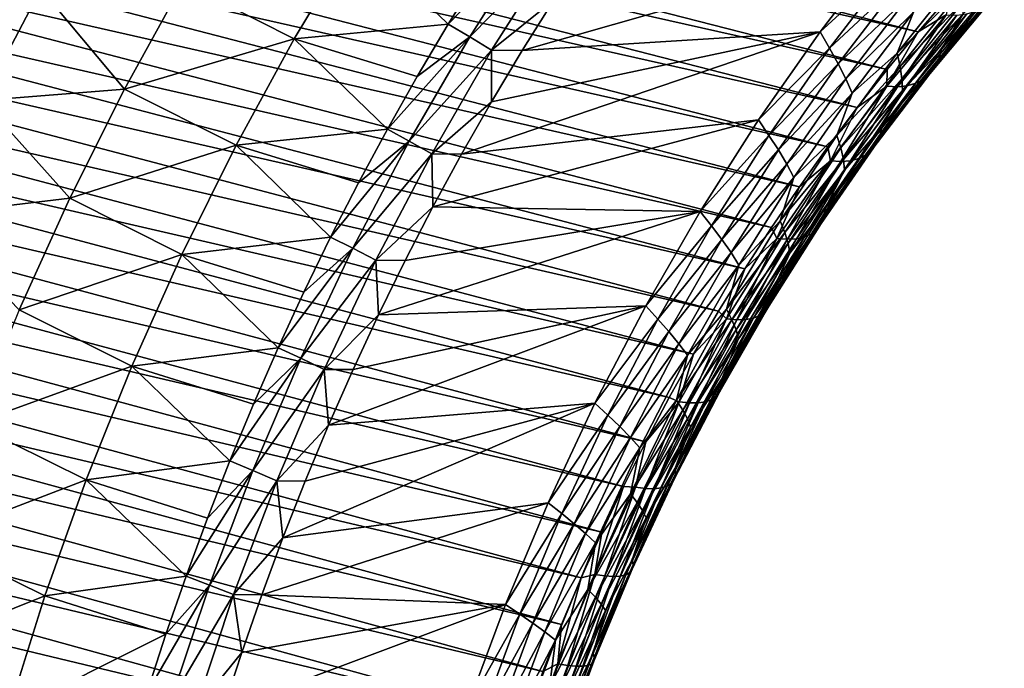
# Model space of a CAD drawing. Header units: metres. Extents: x -46 to 104, y -30 to 30.
# Tile 646 of 656: x 81.93 to 87.8, y 4.42 to 8.29. Entities that reach past the tile are written whole.
import ezdxf

# ---------------------------------------------------------------- set-up
doc = ezdxf.new("R2010")
doc.units = ezdxf.units.M
doc.layers.add('solid_26_000_502_XXX', color=7, linetype='CONTINUOUS')

msp = doc.modelspace()

# ---------------------------------------------------------------- linework, layer by layer
at = {"layer": 'solid_26_000_502_XXX'}
for points in [[(78.864189, 10.096861, 288.207092), (79.043839, 10.310176, 288.120575), (87.286636, 8.213262, 300.487885)], [(79.043839, 10.310176, 288.120575), (87.474876, 8.430816, 300.396057), (87.286636, 8.213262, 300.487885)], [(78.688873, 9.87839, 288.28952), (78.864189, 10.096861, 288.207092), (87.10273, 7.990357, 300.575592)], [(78.864189, 10.096861, 288.207092), (87.286636, 8.213262, 300.487885), (87.10273, 7.990357, 300.575592)], [(78.518005, 9.654922, 288.367798), (78.688873, 9.87839, 288.28952), (86.923286, 7.762259, 300.659058)], [(78.688873, 9.87839, 288.28952), (87.10273, 7.990357, 300.575592), (86.923286, 7.762259, 300.659058)], [(78.351715, 9.42662, 288.441864), (78.518005, 9.654922, 288.367798), (86.748444, 7.529129, 300.738312)], [(78.518005, 9.654922, 288.367798), (86.923286, 7.762259, 300.659058), (86.748444, 7.529129, 300.738312)], [(78.190125, 9.193648, 288.511688), (78.351715, 9.42662, 288.441864), (86.578316, 7.291133, 300.813202)], [(78.351715, 9.42662, 288.441864), (86.748444, 7.529129, 300.738312), (86.578316, 7.291133, 300.813202)], [(78.033348, 8.956178, 288.577179), (78.190125, 9.193648, 288.511688), (86.413025, 7.048439, 300.883759)], [(78.190125, 9.193648, 288.511688), (86.578316, 7.291133, 300.813202), (86.413025, 7.048439, 300.883759)], [(77.8815, 8.714382, 288.638306), (78.033348, 8.956178, 288.577179), (86.252693, 6.801218, 300.94989)], [(78.033348, 8.956178, 288.577179), (86.413025, 7.048439, 300.883759), (86.252693, 6.801218, 300.94989)], [(82.9048, 8.507622, 302.926422), (83.56752, 8.17272, 303.413483), (83.937881, 8.789678, 303.269714)], [(84.485588, 8.259092, 303.762726), (83.937881, 8.789678, 303.269714), (83.56752, 8.17272, 303.413483)], [(84.485588, 8.259092, 303.762726), (84.675888, 8.564844, 303.686646), (83.937881, 8.789678, 303.269714)], [(84.997108, 8.78822, 303.685822), (84.675888, 8.564844, 303.686646), (84.485588, 8.259092, 303.762726)], [(84.61364, 8.185241, 303.841675), (84.997108, 8.78822, 303.685822), (84.485588, 8.259092, 303.762726)], [(85.124382, 8.704706, 303.756836), (84.997108, 8.78822, 303.685822), (84.61364, 8.185241, 303.841675)], [(77.734688, 8.468435, 288.695038), (77.8815, 8.714382, 288.638306), (86.097427, 6.549646, 301.011536)], [(77.8815, 8.714382, 288.638306), (86.252693, 6.801218, 300.94989), (86.097427, 6.549646, 301.011536)], [(84.744164, 8.105731, 303.911163), (85.124382, 8.704706, 303.756836), (84.61364, 8.185241, 303.841675)], [(85.114563, 8.403778, 303.875305), (85.124382, 8.704706, 303.756836), (84.744164, 8.105731, 303.911163)], [(87.089897, 8.71979, 302.52774), (85.114563, 8.403778, 303.875305), (84.925713, 8.102539, 303.951233)], [(86.702095, 8.214568, 302.70578), (87.089897, 8.71979, 302.52774), (84.925713, 8.102539, 303.951233)], [(87.140869, 8.616882, 302.464508), (87.089897, 8.71979, 302.52774), (86.702095, 8.214568, 302.70578)], [(81.373505, 8.674185, 301.951904), (81.706947, 7.804059, 302.601379), (82.057678, 8.471187, 302.481384)], [(86.758774, 8.117161, 302.639557), (87.140869, 8.616882, 302.464508), (86.702095, 8.214568, 302.70578)], [(87.187012, 8.518467, 302.392029), (87.140869, 8.616882, 302.464508), (86.758774, 8.117161, 302.639557)], [(86.810402, 8.024169, 302.564209), (87.187012, 8.518467, 302.392029), (86.758774, 8.117161, 302.639557)], [(87.226219, 8.423215, 302.311707), (87.187012, 8.518467, 302.392029), (86.810402, 8.024169, 302.564209)], [(87.160408, 8.087584, 302.186523), (87.5373, 8.557817, 302.00943), (87.258194, 8.33182, 302.224152)], [(87.550705, 8.472976, 301.911194), (87.5373, 8.557817, 302.00943), (87.160408, 8.087584, 302.186523)], [(87.426483, 8.110593, 301.644165), (87.800003, 8.554596, 301.464386), (87.554642, 8.321555, 301.699677)], [(87.78009, 8.49424, 301.351257), (87.800003, 8.554596, 301.464386), (87.426483, 8.110593, 301.644165)], [(77.593025, 8.218517, 288.747314), (77.734688, 8.468435, 288.695038), (85.947342, 6.293901, 301.068695)], [(77.734688, 8.468435, 288.695038), (86.097427, 6.549646, 301.011536), (85.947342, 6.293901, 301.068695)], [(82.057678, 8.471187, 302.481384), (81.706947, 7.804059, 302.601379), (82.555206, 7.872972, 303.05191)], [(82.057678, 8.471187, 302.481384), (82.555206, 7.872972, 303.05191), (82.9048, 8.507622, 302.926422)], [(82.9048, 8.507622, 302.926422), (82.555206, 7.872972, 303.05191), (83.56752, 8.17272, 303.413483)], [(87.178932, 8.007468, 302.085571), (87.550705, 8.472976, 301.911194), (87.160408, 8.087584, 302.186523)], [(87.556503, 8.394031, 301.807709), (87.550705, 8.472976, 301.911194), (87.178932, 8.007468, 302.085571)], [(87.410667, 8.053758, 301.528839), (87.78009, 8.49424, 301.351257), (87.426483, 8.110593, 301.644165)], [(87.752953, 8.441991, 301.235962), (87.78009, 8.49424, 301.351257), (87.410667, 8.053758, 301.528839)], [(84.925713, 8.102539, 303.951233), (85.114563, 8.403778, 303.875305), (84.744164, 8.105731, 303.911163)], [(86.855011, 7.934266, 302.48111), (87.226219, 8.423215, 302.311707), (86.810402, 8.024169, 302.564209)], [(87.258194, 8.33182, 302.224152), (87.226219, 8.423215, 302.311707), (86.855011, 7.934266, 302.48111)], [(87.189598, 7.933031, 301.979462), (87.556503, 8.394031, 301.807709), (87.178932, 8.007468, 302.085571)], [(87.554642, 8.321555, 301.699677), (87.556503, 8.394031, 301.807709), (87.189598, 7.933031, 301.979462)], [(87.452744, 8.31608, 300.545593), (87.286636, 8.213262, 300.487885), (87.474876, 8.430816, 300.396057)], [(87.356354, 7.963785, 301.29306), (87.718765, 8.398226, 301.119293), (87.387238, 8.004704, 301.411499)], [(87.677765, 8.363251, 301.002167), (87.718765, 8.398226, 301.119293), (87.356354, 7.963785, 301.29306)], [(87.387238, 8.004704, 301.411499), (87.752953, 8.441991, 301.235962), (87.410667, 8.053758, 301.528839)], [(87.718765, 8.398226, 301.119293), (87.752953, 8.441991, 301.235962), (87.387238, 8.004704, 301.411499)], [(87.273186, 7.907534, 301.056244), (87.630325, 8.337417, 300.885376), (87.318222, 7.931284, 301.174347)], [(87.576797, 8.320942, 300.769745), (87.630325, 8.337417, 300.885376), (87.273186, 7.907534, 301.056244)], [(87.318222, 7.931284, 301.174347), (87.677765, 8.363251, 301.002167), (87.356354, 7.963785, 301.29306)], [(87.630325, 8.337417, 300.885376), (87.677765, 8.363251, 301.002167), (87.318222, 7.931284, 301.174347)], [(86.892258, 7.848107, 302.390808), (87.258194, 8.33182, 302.224152), (86.855011, 7.934266, 302.48111)], [(87.160408, 8.087584, 302.186523), (87.258194, 8.33182, 302.224152), (86.892258, 7.848107, 302.390808)], [(87.099945, 7.889956, 300.714111), (87.286636, 8.213262, 300.487885), (87.452744, 8.31608, 300.545593)], [(87.099945, 7.889956, 300.714111), (87.452744, 8.31608, 300.545593), (87.163712, 7.886864, 300.825256)], [(87.452744, 8.31608, 300.545593), (87.517471, 8.313816, 300.656219), (87.163712, 7.886864, 300.825256)], [(87.163712, 7.886864, 300.825256), (87.517471, 8.313816, 300.656219), (87.221596, 7.892734, 300.939575)], [(87.192322, 7.864813, 301.868988), (87.554642, 8.321555, 301.699677), (87.189598, 7.933031, 301.979462)], [(87.426483, 8.110593, 301.644165), (87.554642, 8.321555, 301.699677), (87.192322, 7.864813, 301.868988)], [(87.221596, 7.892734, 300.939575), (87.576797, 8.320942, 300.769745), (87.273186, 7.907534, 301.056244)], [(87.517471, 8.313816, 300.656219), (87.576797, 8.320942, 300.769745), (87.221596, 7.892734, 300.939575)], [(77.456612, 7.96481, 288.795105), (77.593025, 8.218517, 288.747314), (85.802536, 6.034164, 301.121307)], [(77.593025, 8.218517, 288.747314), (85.947342, 6.293901, 301.068695), (85.802536, 6.034164, 301.121307)], [(84.301155, 7.948552, 303.833679), (84.485588, 8.259092, 303.762726), (83.56752, 8.17272, 303.413483)], [(84.61364, 8.185241, 303.841675), (84.485588, 8.259092, 303.762726), (84.301155, 7.948552, 303.833679)], [(82.555206, 7.872972, 303.05191), (83.22049, 7.538104, 303.537201), (83.56752, 8.17272, 303.413483)], [(84.122704, 7.633414, 303.899475), (83.56752, 8.17272, 303.413483), (83.22049, 7.538104, 303.537201)], [(84.122704, 7.633414, 303.899475), (84.301155, 7.948552, 303.833679), (83.56752, 8.17272, 303.413483)], [(84.61364, 8.185241, 303.841675), (84.301155, 7.948552, 303.833679), (84.122704, 7.633414, 303.899475)], [(84.253471, 7.563281, 303.977234), (84.61364, 8.185241, 303.841675), (84.122704, 7.633414, 303.899475)], [(84.744164, 8.105731, 303.911163), (84.61364, 8.185241, 303.841675), (84.253471, 7.563281, 303.977234)], [(86.702095, 8.214568, 302.70578), (84.742622, 7.796443, 304.022095), (84.565453, 7.485737, 304.08783)], [(86.334274, 7.688719, 302.86554), (86.702095, 8.214568, 302.70578), (84.565453, 7.485737, 304.08783)], [(86.702095, 8.214568, 302.70578), (84.925713, 8.102539, 303.951233), (84.742622, 7.796443, 304.022095)], [(86.758774, 8.117161, 302.639557), (86.702095, 8.214568, 302.70578), (86.334274, 7.688719, 302.86554)], [(87.099945, 7.889956, 300.714111), (87.10273, 7.990357, 300.575592), (87.286636, 8.213262, 300.487885)], [(84.387062, 7.487968, 304.045349), (84.744164, 8.105731, 303.911163), (84.253471, 7.563281, 303.977234)], [(84.742622, 7.796443, 304.022095), (84.744164, 8.105731, 303.911163), (84.387062, 7.487968, 304.045349)], [(84.742622, 7.796443, 304.022095), (84.925713, 8.102539, 303.951233), (84.744164, 8.105731, 303.911163)], [(86.396393, 7.597182, 302.79657), (86.758774, 8.117161, 302.639557), (86.334274, 7.688719, 302.86554)], [(86.810402, 8.024169, 302.564209), (86.758774, 8.117161, 302.639557), (86.396393, 7.597182, 302.79657)], [(87.070374, 7.646428, 301.807617), (87.426483, 8.110593, 301.644165), (87.192322, 7.864813, 301.868988)], [(87.410667, 8.053758, 301.528839), (87.426483, 8.110593, 301.644165), (87.070374, 7.646428, 301.807617)], [(86.802002, 7.597197, 302.346497), (87.160408, 8.087584, 302.186523), (86.892258, 7.848107, 302.390808)], [(87.178932, 8.007468, 302.085571), (87.160408, 8.087584, 302.186523), (86.802002, 7.597197, 302.346497)], [(87.058472, 7.593382, 301.690216), (87.410667, 8.053758, 301.528839), (87.070374, 7.646428, 301.807617)], [(87.387238, 8.004704, 301.411499), (87.410667, 8.053758, 301.528839), (87.058472, 7.593382, 301.690216)], [(86.453247, 7.509964, 302.718628), (86.810402, 8.024169, 302.564209), (86.396393, 7.597182, 302.79657)], [(86.855011, 7.934266, 302.48111), (86.810402, 8.024169, 302.564209), (86.453247, 7.509964, 302.718628)], [(86.825417, 7.522137, 302.243042), (87.178932, 8.007468, 302.085571), (86.802002, 7.597197, 302.346497)], [(87.189598, 7.933031, 301.979462), (87.178932, 8.007468, 302.085571), (86.825417, 7.522137, 302.243042)], [(87.099945, 7.889956, 300.714111), (86.923286, 7.762259, 300.659058), (87.10273, 7.990357, 300.575592)], [(87.038597, 7.547768, 301.571014), (87.387238, 8.004704, 301.411499), (87.058472, 7.593382, 301.690216)], [(87.356354, 7.963785, 301.29306), (87.387238, 8.004704, 301.411499), (87.038597, 7.547768, 301.571014)], [(77.325546, 7.707498, 288.838379), (77.456612, 7.96481, 288.795105), (85.663124, 5.770618, 301.169312)], [(77.456612, 7.96481, 288.795105), (85.802536, 6.034164, 301.121307), (85.663124, 5.770618, 301.169312)], [(86.502998, 7.425755, 302.632965), (86.855011, 7.934266, 302.48111), (86.453247, 7.509964, 302.718628)], [(86.892258, 7.848107, 302.390808), (86.855011, 7.934266, 302.48111), (86.502998, 7.425755, 302.632965)], [(86.840736, 7.452523, 302.134552), (87.189598, 7.933031, 301.979462), (86.825417, 7.522137, 302.243042)], [(87.192322, 7.864813, 301.868988), (87.189598, 7.933031, 301.979462), (86.840736, 7.452523, 302.134552)], [(86.975502, 7.480072, 301.33078), (87.318222, 7.931284, 301.174347), (87.01088, 7.509911, 301.450928)], [(87.273186, 7.907534, 301.056244), (87.318222, 7.931284, 301.174347), (86.975502, 7.480072, 301.33078)], [(87.01088, 7.509911, 301.450928), (87.356354, 7.963785, 301.29306), (87.038597, 7.547768, 301.571014)], [(87.318222, 7.931284, 301.174347), (87.356354, 7.963785, 301.29306), (87.01088, 7.509911, 301.450928)], [(81.706947, 7.804059, 302.601379), (82.229271, 7.222293, 303.15744), (82.555206, 7.872972, 303.05191)], [(82.555206, 7.872972, 303.05191), (82.229271, 7.222293, 303.15744), (83.22049, 7.538104, 303.537201)], [(86.763687, 7.445028, 300.867157), (86.923286, 7.762259, 300.659058), (87.099945, 7.889956, 300.714111)], [(86.763687, 7.445028, 300.867157), (87.099945, 7.889956, 300.714111), (86.826538, 7.441045, 300.97876)], [(87.099945, 7.889956, 300.714111), (87.163712, 7.886864, 300.825256), (86.826538, 7.441045, 300.97876)], [(86.826538, 7.441045, 300.97876), (87.163712, 7.886864, 300.825256), (86.883034, 7.445564, 301.093811)], [(86.847855, 7.38886, 302.021851), (87.192322, 7.864813, 301.868988), (86.840736, 7.452523, 302.134552)], [(87.070374, 7.646428, 301.807617), (87.192322, 7.864813, 301.868988), (86.847855, 7.38886, 302.021851)], [(86.883034, 7.445564, 301.093811), (87.221596, 7.892734, 300.939575), (86.932777, 7.458563, 301.211456)], [(87.163712, 7.886864, 300.825256), (87.221596, 7.892734, 300.939575), (86.883034, 7.445564, 301.093811)], [(86.932777, 7.458563, 301.211456), (87.273186, 7.907534, 301.056244), (86.975502, 7.480072, 301.33078)], [(87.221596, 7.892734, 300.939575), (87.273186, 7.907534, 301.056244), (86.932777, 7.458563, 301.211456)], [(86.545273, 7.345169, 302.540161), (86.892258, 7.848107, 302.390808), (86.502998, 7.425755, 302.632965)], [(86.802002, 7.597197, 302.346497), (86.892258, 7.848107, 302.390808), (86.545273, 7.345169, 302.540161)], [(81.706947, 7.804059, 302.601379), (81.38163, 7.120761, 302.700073), (82.229271, 7.222293, 303.15744)], [(84.565453, 7.485737, 304.08783), (84.742622, 7.796443, 304.022095), (84.387062, 7.487968, 304.045349)], [(86.763687, 7.445028, 300.867157), (86.748444, 7.529129, 300.738312), (86.923286, 7.762259, 300.659058)], [(77.199921, 7.446768, 288.877106), (77.325546, 7.707498, 288.838379), (85.529198, 5.503452, 301.212708)], [(77.325546, 7.707498, 288.838379), (85.663124, 5.770618, 301.169312), (85.529198, 5.503452, 301.212708)], [(86.334274, 7.688719, 302.86554), (84.565453, 7.485737, 304.08783), (84.394188, 7.170387, 304.148468)], [(85.987396, 7.143635, 303.006622), (86.334274, 7.688719, 302.86554), (84.394188, 7.170387, 304.148468)], [(86.396393, 7.597182, 302.79657), (86.334274, 7.688719, 302.86554), (85.987396, 7.143635, 303.006622)], [(83.95034, 7.313872, 303.960052), (84.122704, 7.633414, 303.899475), (83.22049, 7.538104, 303.537201)], [(84.253471, 7.563281, 303.977234), (84.122704, 7.633414, 303.899475), (83.95034, 7.313872, 303.960052)], [(86.732605, 7.163328, 301.954285), (87.070374, 7.646428, 301.807617), (86.847855, 7.38886, 302.021851)], [(87.058472, 7.593382, 301.690216), (87.070374, 7.646428, 301.807617), (86.732605, 7.163328, 301.954285)], [(86.054672, 7.058317, 302.935181), (86.396393, 7.597182, 302.79657), (85.987396, 7.143635, 303.006622)], [(86.453247, 7.509964, 302.718628), (86.396393, 7.597182, 302.79657), (86.054672, 7.058317, 302.935181)], [(86.463028, 7.087947, 302.488892), (86.802002, 7.597197, 302.346497), (86.545273, 7.345169, 302.540161)], [(86.825417, 7.522137, 302.243042), (86.802002, 7.597197, 302.346497), (86.463028, 7.087947, 302.488892)], [(86.724449, 7.114327, 301.834991), (87.058472, 7.593382, 301.690216), (86.732605, 7.163328, 301.954285)], [(87.038597, 7.547768, 301.571014), (87.058472, 7.593382, 301.690216), (86.724449, 7.114327, 301.834991)], [(82.229271, 7.222293, 303.15744), (82.897583, 6.887312, 303.640503), (83.22049, 7.538104, 303.537201)], [(83.784172, 6.990125, 304.015411), (83.22049, 7.538104, 303.537201), (82.897583, 6.887312, 303.640503)], [(83.784172, 6.990125, 304.015411), (83.95034, 7.313872, 303.960052), (83.22049, 7.538104, 303.537201)], [(84.253471, 7.563281, 303.977234), (83.95034, 7.313872, 303.960052), (83.784172, 6.990125, 304.015411)], [(83.917488, 6.923871, 304.092102), (84.253471, 7.563281, 303.977234), (83.784172, 6.990125, 304.015411)], [(84.387062, 7.487968, 304.045349), (84.253471, 7.563281, 303.977234), (83.917488, 6.923871, 304.092102)], [(86.491089, 7.018257, 302.383179), (86.825417, 7.522137, 302.243042), (86.463028, 7.087947, 302.488892)], [(86.840736, 7.452523, 302.134552), (86.825417, 7.522137, 302.243042), (86.491089, 7.018257, 302.383179)], [(86.763687, 7.445028, 300.867157), (86.578316, 7.291133, 300.813202), (86.748444, 7.529129, 300.738312)], [(86.707962, 7.072382, 301.714111), (87.038597, 7.547768, 301.571014), (86.724449, 7.114327, 301.834991)], [(87.01088, 7.509911, 301.450928), (87.038597, 7.547768, 301.571014), (86.707962, 7.072382, 301.714111)], [(84.053947, 6.852935, 304.159027), (84.387062, 7.487968, 304.045349), (83.917488, 6.923871, 304.092102)], [(84.394188, 7.170387, 304.148468), (84.387062, 7.487968, 304.045349), (84.053947, 6.852935, 304.159027)], [(84.394188, 7.170387, 304.148468), (84.565453, 7.485737, 304.08783), (84.387062, 7.487968, 304.045349)], [(86.116478, 6.977202, 302.854889), (86.453247, 7.509964, 302.718628), (86.054672, 7.058317, 302.935181)], [(86.502998, 7.425755, 302.632965), (86.453247, 7.509964, 302.718628), (86.116478, 6.977202, 302.854889)], [(86.609985, 6.991676, 301.350586), (86.932777, 7.458563, 301.211456), (86.650505, 7.010794, 301.471039)], [(86.883034, 7.445564, 301.093811), (86.932777, 7.458563, 301.211456), (86.609985, 6.991676, 301.350586)], [(86.650505, 7.010794, 301.471039), (86.975502, 7.480072, 301.33078), (86.683258, 7.037792, 301.592499)], [(86.932777, 7.458563, 301.211456), (86.975502, 7.480072, 301.33078), (86.650505, 7.010794, 301.471039)], [(86.683258, 7.037792, 301.592499), (87.01088, 7.509911, 301.450928), (86.707962, 7.072382, 301.714111)], [(86.975502, 7.480072, 301.33078), (87.01088, 7.509911, 301.450928), (86.683258, 7.037792, 301.592499)], [(77.079834, 7.182809, 288.911255), (77.199921, 7.446768, 288.877106), (85.400848, 5.232853, 301.251434)], [(77.199921, 7.446768, 288.877106), (85.529198, 5.503452, 301.212708), (85.400848, 5.232853, 301.251434)], [(86.171097, 6.89901, 302.766937), (86.502998, 7.425755, 302.632965), (86.116478, 6.977202, 302.854889)], [(86.545273, 7.345169, 302.540161), (86.502998, 7.425755, 302.632965), (86.171097, 6.89901, 302.766937)], [(86.444855, 6.98245, 301.004303), (86.578316, 7.291133, 300.813202), (86.763687, 7.445028, 300.867157)], [(86.444855, 6.98245, 301.004303), (86.763687, 7.445028, 300.867157), (86.506828, 6.977518, 301.116364)], [(86.510834, 6.953763, 302.272552), (86.840736, 7.452523, 302.134552), (86.491089, 7.018257, 302.383179)], [(86.763687, 7.445028, 300.867157), (86.826538, 7.441045, 300.97876), (86.506828, 6.977518, 301.116364)], [(86.506828, 6.977518, 301.116364), (86.826538, 7.441045, 300.97876), (86.562004, 6.980597, 301.232086)], [(86.847855, 7.38886, 302.021851), (86.840736, 7.452523, 302.134552), (86.510834, 6.953763, 302.272552)], [(86.562004, 6.980597, 301.232086), (86.883034, 7.445564, 301.093811), (86.609985, 6.991676, 301.350586)], [(86.826538, 7.441045, 300.97876), (86.883034, 7.445564, 301.093811), (86.562004, 6.980597, 301.232086)], [(86.218132, 6.824311, 302.671875), (86.545273, 7.345169, 302.540161), (86.171097, 6.89901, 302.766937)], [(86.463028, 7.087947, 302.488892), (86.545273, 7.345169, 302.540161), (86.218132, 6.824311, 302.671875)], [(86.522118, 6.894934, 302.157806), (86.847855, 7.38886, 302.021851), (86.510834, 6.953763, 302.272552)], [(86.732605, 7.163328, 301.954285), (86.847855, 7.38886, 302.021851), (86.522118, 6.894934, 302.157806)], [(86.444855, 6.98245, 301.004303), (86.413025, 7.048439, 300.883759), (86.578316, 7.291133, 300.813202)], [(81.38163, 7.120761, 302.700073), (81.927719, 6.55705, 303.242706), (82.229271, 7.222293, 303.15744)], [(82.229271, 7.222293, 303.15744), (81.927719, 6.55705, 303.242706), (82.897583, 6.887312, 303.640503)], [(76.96537, 6.915815, 288.940796), (77.079834, 7.182809, 288.911255), (85.278175, 4.959013, 301.285492)], [(77.079834, 7.182809, 288.911255), (85.400848, 5.232853, 301.251434), (85.278175, 4.959013, 301.285492)], [(84.229149, 6.850976, 304.203857), (84.394188, 7.170387, 304.148468), (84.053947, 6.852935, 304.159027)], [(85.987396, 7.143635, 303.006622), (84.394188, 7.170387, 304.148468), (84.229149, 6.850976, 304.203857)], [(86.414078, 6.662573, 302.083771), (86.732605, 7.163328, 301.954285), (86.522118, 6.894934, 302.157806)], [(86.724449, 7.114327, 301.834991), (86.732605, 7.163328, 301.954285), (86.414078, 6.662573, 302.083771)], [(85.987396, 7.143635, 303.006622), (84.229149, 6.850976, 304.203857), (84.070404, 6.527645, 304.253998)], [(85.662392, 6.580761, 303.128601), (85.987396, 7.143635, 303.006622), (84.070404, 6.527645, 304.253998)], [(86.054672, 7.058317, 302.935181), (85.987396, 7.143635, 303.006622), (85.662392, 6.580761, 303.128601)], [(86.40947, 6.617856, 301.962799), (86.724449, 7.114327, 301.834991), (86.414078, 6.662573, 302.083771)], [(86.707962, 7.072382, 301.714111), (86.724449, 7.114327, 301.834991), (86.40947, 6.617856, 301.962799)], [(85.73452, 6.501985, 303.054962), (86.054672, 7.058317, 302.935181), (85.662392, 6.580761, 303.128601)], [(86.116478, 6.977202, 302.854889), (86.054672, 7.058317, 302.935181), (85.73452, 6.501985, 303.054962)], [(86.144379, 6.56118, 302.613403), (86.463028, 7.087947, 302.488892), (86.218132, 6.824311, 302.671875)], [(86.491089, 7.018257, 302.383179), (86.463028, 7.087947, 302.488892), (86.144379, 6.56118, 302.613403)], [(86.444855, 6.98245, 301.004303), (86.252693, 6.801218, 300.94989), (86.413025, 7.048439, 300.883759)], [(86.396194, 6.579797, 301.840363), (86.707962, 7.072382, 301.714111), (86.40947, 6.617856, 301.962799)], [(86.683258, 7.037792, 301.592499), (86.707962, 7.072382, 301.714111), (86.396194, 6.579797, 301.840363)], [(83.624306, 6.662372, 304.065491), (83.784172, 6.990125, 304.015411), (82.897583, 6.887312, 303.640503)], [(83.917488, 6.923871, 304.092102), (83.784172, 6.990125, 304.015411), (83.624306, 6.662372, 304.065491)], [(86.176826, 6.497149, 302.505646), (86.491089, 7.018257, 302.383179), (86.144379, 6.56118, 302.613403)], [(86.510834, 6.953763, 302.272552), (86.491089, 7.018257, 302.383179), (86.176826, 6.497149, 302.505646)], [(86.305641, 6.508086, 301.473328), (86.609985, 6.991676, 301.350586), (86.344078, 6.524674, 301.594757)], [(86.562004, 6.980597, 301.232086), (86.609985, 6.991676, 301.350586), (86.305641, 6.508086, 301.473328)], [(86.344078, 6.524674, 301.594757), (86.650505, 7.010794, 301.471039), (86.374352, 6.548665, 301.717377)], [(86.609985, 6.991676, 301.350586), (86.650505, 7.010794, 301.471039), (86.344078, 6.524674, 301.594757)], [(86.374352, 6.548665, 301.717377), (86.683258, 7.037792, 301.592499), (86.396194, 6.579797, 301.840363)], [(86.650505, 7.010794, 301.471039), (86.683258, 7.037792, 301.592499), (86.374352, 6.548665, 301.717377)], [(85.80098, 6.427279, 302.972626), (86.116478, 6.977202, 302.854889), (85.73452, 6.501985, 303.054962)], [(86.171097, 6.89901, 302.766937), (86.116478, 6.977202, 302.854889), (85.80098, 6.427279, 302.972626)], [(86.144272, 6.503422, 301.125244), (86.252693, 6.801218, 300.94989), (86.444855, 6.98245, 301.004303)], [(86.144272, 6.503422, 301.125244), (86.444855, 6.98245, 301.004303), (86.205414, 6.497484, 301.237701)], [(86.200745, 6.438053, 302.393097), (86.510834, 6.953763, 302.272552), (86.176826, 6.497149, 302.505646)], [(86.522118, 6.894934, 302.157806), (86.510834, 6.953763, 302.272552), (86.200745, 6.438053, 302.393097)], [(86.444855, 6.98245, 301.004303), (86.506828, 6.977518, 301.116364), (86.205414, 6.497484, 301.237701)], [(86.205414, 6.497484, 301.237701), (86.506828, 6.977518, 301.116364), (86.259331, 6.499039, 301.354004)], [(86.259331, 6.499039, 301.354004), (86.562004, 6.980597, 301.232086), (86.305641, 6.508086, 301.473328)], [(86.506828, 6.977518, 301.116364), (86.562004, 6.980597, 301.232086), (86.259331, 6.499039, 301.354004)], [(76.856613, 6.645979, 288.965698), (76.96537, 6.915815, 288.940796), (85.161263, 4.682126, 301.31485)], [(76.96537, 6.915815, 288.940796), (85.278175, 4.959013, 301.285492), (85.161263, 4.682126, 301.31485)], [(81.927719, 6.55705, 303.242706), (82.599564, 6.221868, 303.723236), (82.897583, 6.887312, 303.640503)], [(83.47084, 6.330814, 304.11026), (82.897583, 6.887312, 303.640503), (82.599564, 6.221868, 303.723236)], [(83.47084, 6.330814, 304.11026), (83.624306, 6.662372, 304.065491), (82.897583, 6.887312, 303.640503)], [(83.917488, 6.923871, 304.092102), (83.624306, 6.662372, 304.065491), (83.47084, 6.330814, 304.11026)], [(83.606514, 6.268583, 304.186035), (83.917488, 6.923871, 304.092102), (83.47084, 6.330814, 304.11026)], [(84.053947, 6.852935, 304.159027), (83.917488, 6.923871, 304.092102), (83.606514, 6.268583, 304.186035)], [(85.860184, 6.355404, 302.882629), (86.171097, 6.89901, 302.766937), (85.80098, 6.427279, 302.972626)], [(86.218132, 6.824311, 302.671875), (86.171097, 6.89901, 302.766937), (85.860184, 6.355404, 302.882629)], [(86.215965, 6.384319, 302.27655), (86.522118, 6.894934, 302.157806), (86.200745, 6.438053, 302.393097)], [(86.414078, 6.662573, 302.083771), (86.522118, 6.894934, 302.157806), (86.215965, 6.384319, 302.27655)], [(83.745636, 6.202189, 304.251953), (84.053947, 6.852935, 304.159027), (83.606514, 6.268583, 304.186035)], [(84.070404, 6.527645, 304.253998), (84.053947, 6.852935, 304.159027), (83.745636, 6.202189, 304.251953)], [(84.070404, 6.527645, 304.253998), (84.229149, 6.850976, 304.203857), (84.053947, 6.852935, 304.159027)], [(85.911697, 6.286885, 302.785583), (86.218132, 6.824311, 302.671875), (85.860184, 6.355404, 302.882629)], [(86.144379, 6.56118, 302.613403), (86.218132, 6.824311, 302.671875), (85.911697, 6.286885, 302.785583)], [(86.144272, 6.503422, 301.125244), (86.097427, 6.549646, 301.011536), (86.252693, 6.801218, 300.94989)], [(76.753639, 6.373497, 288.985962), (76.856613, 6.645979, 288.965698), (85.050186, 4.402388, 301.339508)], [(76.856613, 6.645979, 288.965698), (85.161263, 4.682126, 301.31485), (85.050186, 4.402388, 301.339508)], [(86.115639, 6.145489, 302.19574), (86.414078, 6.662573, 302.083771), (86.215965, 6.384319, 302.27655)], [(86.40947, 6.617856, 301.962799), (86.414078, 6.662573, 302.083771), (86.115639, 6.145489, 302.19574)], [(85.662392, 6.580761, 303.128601), (83.918045, 6.200603, 304.298828), (83.772095, 5.869899, 304.338409)], [(85.360115, 6.001589, 303.231201), (85.662392, 6.580761, 303.128601), (83.772095, 5.869899, 304.338409)], [(85.662392, 6.580761, 303.128601), (84.070404, 6.527645, 304.253998), (83.918045, 6.200603, 304.298828)], [(85.73452, 6.501985, 303.054962), (85.662392, 6.580761, 303.128601), (85.360115, 6.001589, 303.231201)], [(86.104111, 6.071304, 301.949493), (86.396194, 6.579797, 301.840363), (86.114365, 6.105277, 302.073273)], [(86.374352, 6.548665, 301.717377), (86.396194, 6.579797, 301.840363), (86.104111, 6.071304, 301.949493)], [(86.114365, 6.105277, 302.073273), (86.40947, 6.617856, 301.962799), (86.115639, 6.145489, 302.19574)], [(86.396194, 6.579797, 301.840363), (86.40947, 6.617856, 301.962799), (86.114365, 6.105277, 302.073273)], [(81.927719, 6.55705, 303.242706), (81.651237, 5.878739, 303.307526), (82.599564, 6.221868, 303.723236)], [(83.918045, 6.200603, 304.298828), (84.070404, 6.527645, 304.253998), (83.745636, 6.202189, 304.251953)], [(85.846901, 6.018285, 302.719666), (86.144379, 6.56118, 302.613403), (85.911697, 6.286885, 302.785583)], [(86.176826, 6.497149, 302.505646), (86.144379, 6.56118, 302.613403), (85.846901, 6.018285, 302.719666)], [(86.144272, 6.503422, 301.125244), (85.947342, 6.293901, 301.068695), (86.097427, 6.549646, 301.011536)], [(86.057022, 6.022982, 301.701599), (86.344078, 6.524674, 301.594757), (86.084953, 6.04381, 301.825287)], [(86.305641, 6.508086, 301.473328), (86.344078, 6.524674, 301.594757), (86.057022, 6.022982, 301.701599)], [(86.084953, 6.04381, 301.825287), (86.374352, 6.548665, 301.717377), (86.104111, 6.071304, 301.949493)], [(86.344078, 6.524674, 301.594757), (86.374352, 6.548665, 301.717377), (86.084953, 6.04381, 301.825287)], [(85.436775, 5.929652, 303.15567), (85.73452, 6.501985, 303.054962), (85.360115, 6.001589, 303.231201)], [(85.80098, 6.427279, 302.972626), (85.73452, 6.501985, 303.054962), (85.436775, 5.929652, 303.15567)], [(85.883453, 5.960185, 302.610138), (86.176826, 6.497149, 302.505646), (85.846901, 6.018285, 302.719666)], [(85.862709, 6.009184, 301.229645), (85.947342, 6.293901, 301.068695), (86.144272, 6.503422, 301.125244)], [(85.862709, 6.009184, 301.229645), (86.144272, 6.503422, 301.125244), (85.923073, 6.00219, 301.342438)], [(86.200745, 6.438053, 302.393097), (86.176826, 6.497149, 302.505646), (85.883453, 5.960185, 302.610138)], [(86.144272, 6.503422, 301.125244), (86.205414, 6.497484, 301.237701), (85.923073, 6.00219, 301.342438)], [(85.923073, 6.00219, 301.342438), (86.205414, 6.497484, 301.237701), (85.975807, 6.002142, 301.45929)], [(85.975807, 6.002142, 301.45929), (86.259331, 6.499039, 301.354004), (86.020546, 6.009053, 301.579285)], [(86.205414, 6.497484, 301.237701), (86.259331, 6.499039, 301.354004), (85.975807, 6.002142, 301.45929)], [(86.020546, 6.009053, 301.579285), (86.305641, 6.508086, 301.473328), (86.057022, 6.022982, 301.701599)], [(86.259331, 6.499039, 301.354004), (86.305641, 6.508086, 301.473328), (86.020546, 6.009053, 301.579285)], [(85.507584, 5.861636, 303.071533), (85.80098, 6.427279, 302.972626), (85.436775, 5.929652, 303.15567)], [(85.860184, 6.355404, 302.882629), (85.80098, 6.427279, 302.972626), (85.507584, 5.861636, 303.071533)], [(85.911285, 5.906742, 302.49588), (86.200745, 6.438053, 302.393097), (85.883453, 5.960185, 302.610138)], [(86.215965, 6.384319, 302.27655), (86.200745, 6.438053, 302.393097), (85.911285, 5.906742, 302.49588)], [(76.656532, 6.098569, 289.001587), (76.753639, 6.373497, 288.985962), (84.94503, 4.119998, 301.359375)], [(76.753639, 6.373497, 288.985962), (85.050186, 4.402388, 301.339508), (84.94503, 4.119998, 301.359375)], [(85.57106, 5.796356, 302.979736), (85.860184, 6.355404, 302.882629), (85.507584, 5.861636, 303.071533)], [(85.911697, 6.286885, 302.785583), (85.860184, 6.355404, 302.882629), (85.57106, 5.796356, 302.979736)], [(85.930191, 5.858344, 302.377747), (86.215965, 6.384319, 302.27655), (85.911285, 5.906742, 302.49588)], [(86.115639, 6.145489, 302.19574), (86.215965, 6.384319, 302.27655), (85.930191, 5.858344, 302.377747)], [(83.32386, 5.995656, 304.149689), (83.47084, 6.330814, 304.11026), (82.599564, 6.221868, 303.723236)], [(83.606514, 6.268583, 304.186035), (83.47084, 6.330814, 304.11026), (83.32386, 5.995656, 304.149689)], [(85.626755, 5.734288, 302.881012), (85.911697, 6.286885, 302.785583), (85.57106, 5.796356, 302.979736)], [(85.846901, 6.018285, 302.719666), (85.911697, 6.286885, 302.785583), (85.626755, 5.734288, 302.881012)], [(85.862709, 6.009184, 301.229645), (85.802536, 6.034164, 301.121307), (85.947342, 6.293901, 301.068695)], [(81.651237, 5.878739, 303.307526), (82.327126, 5.543325, 303.785126), (82.599564, 6.221868, 303.723236)], [(83.183472, 5.657106, 304.183746), (82.599564, 6.221868, 303.723236), (82.327126, 5.543325, 303.785126)], [(83.183472, 5.657106, 304.183746), (83.32386, 5.995656, 304.149689), (82.599564, 6.221868, 303.723236)], [(83.606514, 6.268583, 304.186035), (83.32386, 5.995656, 304.149689), (83.183472, 5.657106, 304.183746)], [(83.32132, 5.599031, 304.258789), (83.606514, 6.268583, 304.186035), (83.183472, 5.657106, 304.183746)], [(83.745636, 6.202189, 304.251953), (83.606514, 6.268583, 304.186035), (83.32132, 5.599031, 304.258789)], [(83.462898, 5.537327, 304.323883), (83.745636, 6.202189, 304.251953), (83.32132, 5.599031, 304.258789)], [(83.772095, 5.869899, 304.338409), (83.745636, 6.202189, 304.251953), (83.462898, 5.537327, 304.323883)], [(83.772095, 5.869899, 304.338409), (83.918045, 6.200603, 304.298828), (83.745636, 6.202189, 304.251953)], [(85.838074, 5.613445, 302.289917), (86.115639, 6.145489, 302.19574), (85.930191, 5.858344, 302.377747)], [(86.114365, 6.105277, 302.073273), (86.115639, 6.145489, 302.19574), (85.838074, 5.613445, 302.289917)], [(85.839912, 5.577942, 302.166138), (86.114365, 6.105277, 302.073273), (85.838074, 5.613445, 302.289917)], [(86.104111, 6.071304, 301.949493), (86.114365, 6.105277, 302.073273), (85.839912, 5.577942, 302.166138)], [(76.565346, 5.821393, 289.012543), (76.656532, 6.098569, 289.001587), (84.845871, 3.835154, 301.374512)], [(76.656532, 6.098569, 289.001587), (84.94503, 4.119998, 301.359375), (84.845871, 3.835154, 301.374512)], [(85.832481, 5.548241, 302.041168), (86.104111, 6.071304, 301.949493), (85.839912, 5.577942, 302.166138)], [(86.084953, 6.04381, 301.825287), (86.104111, 6.071304, 301.949493), (85.832481, 5.548241, 302.041168)], [(85.360115, 6.001589, 303.231201), (83.632675, 5.535783, 304.37265), (83.499771, 5.19823, 304.401581)], [(85.081367, 5.407651, 303.314117), (85.360115, 6.001589, 303.231201), (83.499771, 5.19823, 304.401581)], [(85.360115, 6.001589, 303.231201), (83.772095, 5.869899, 304.338409), (83.632675, 5.535783, 304.37265)], [(85.436775, 5.929652, 303.15567), (85.360115, 6.001589, 303.231201), (85.081367, 5.407651, 303.314117)], [(85.571365, 5.460694, 302.807373), (85.846901, 6.018285, 302.719666), (85.626755, 5.734288, 302.881012)], [(85.883453, 5.960185, 302.610138), (85.846901, 6.018285, 302.719666), (85.571365, 5.460694, 302.807373)], [(85.600899, 5.501019, 301.3172), (85.663124, 5.770618, 301.169312), (85.862709, 6.009184, 301.229645)], [(85.600899, 5.501019, 301.3172), (85.862709, 6.009184, 301.229645), (85.660538, 5.49292, 301.430328)], [(85.862709, 6.009184, 301.229645), (85.923073, 6.00219, 301.342438), (85.660538, 5.49292, 301.430328)], [(85.660538, 5.49292, 301.430328), (85.923073, 6.00219, 301.342438), (85.712173, 5.491198, 301.547607)], [(85.862709, 6.009184, 301.229645), (85.663124, 5.770618, 301.169312), (85.802536, 6.034164, 301.121307)], [(85.923073, 6.00219, 301.342438), (85.975807, 6.002142, 301.45929), (85.712173, 5.491198, 301.547607)], [(85.712173, 5.491198, 301.547607), (85.975807, 6.002142, 301.45929), (85.75544, 5.495877, 301.668243)], [(85.75544, 5.495877, 301.668243), (86.020546, 6.009053, 301.579285), (85.790077, 5.507026, 301.791321)], [(85.975807, 6.002142, 301.45929), (86.020546, 6.009053, 301.579285), (85.75544, 5.495877, 301.668243)], [(85.790077, 5.507026, 301.791321), (86.057022, 6.022982, 301.701599), (85.815834, 5.524549, 301.915924)], [(86.020546, 6.009053, 301.579285), (86.057022, 6.022982, 301.701599), (85.790077, 5.507026, 301.791321)], [(85.815834, 5.524549, 301.915924), (86.084953, 6.04381, 301.825287), (85.832481, 5.548241, 302.041168)], [(86.057022, 6.022982, 301.701599), (86.084953, 6.04381, 301.825287), (85.815834, 5.524549, 301.915924)], [(85.162224, 5.342826, 303.236969), (85.436775, 5.929652, 303.15567), (85.081367, 5.407651, 303.314117)], [(85.507584, 5.861636, 303.071533), (85.436775, 5.929652, 303.15567), (85.162224, 5.342826, 303.236969)], [(85.61174, 5.408772, 302.69635), (85.883453, 5.960185, 302.610138), (85.571365, 5.460694, 302.807373)], [(85.911285, 5.906742, 302.49588), (85.883453, 5.960185, 302.610138), (85.61174, 5.408772, 302.69635)], [(81.651237, 5.878739, 303.307526), (81.400452, 5.188887, 303.351776), (82.327126, 5.543325, 303.785126)], [(83.632675, 5.535783, 304.37265), (83.772095, 5.869899, 304.338409), (83.462898, 5.537327, 304.323883)], [(85.643211, 5.361218, 302.580658), (85.911285, 5.906742, 302.49588), (85.61174, 5.408772, 302.69635)], [(85.930191, 5.858344, 302.377747), (85.911285, 5.906742, 302.49588), (85.643211, 5.361218, 302.580658)], [(76.480164, 5.542171, 289.018799), (76.565346, 5.821393, 289.012543), (84.752777, 3.548059, 301.384888)], [(76.565346, 5.821393, 289.012543), (84.845871, 3.835154, 301.374512), (84.752777, 3.548059, 301.384888)], [(85.237053, 5.281757, 303.151337), (85.507584, 5.861636, 303.071533), (85.162224, 5.342826, 303.236969)], [(85.57106, 5.796356, 302.979736), (85.507584, 5.861636, 303.071533), (85.237053, 5.281757, 303.151337)], [(85.66555, 5.318378, 302.461151), (85.930191, 5.858344, 302.377747), (85.643211, 5.361218, 302.580658)], [(85.838074, 5.613445, 302.289917), (85.930191, 5.858344, 302.377747), (85.66555, 5.318378, 302.461151)], [(85.304489, 5.223325, 303.058075), (85.57106, 5.796356, 302.979736), (85.237053, 5.281757, 303.151337)], [(85.626755, 5.734288, 302.881012), (85.57106, 5.796356, 302.979736), (85.304489, 5.223325, 303.058075)], [(85.600899, 5.501019, 301.3172), (85.529198, 5.503452, 301.212708), (85.663124, 5.770618, 301.169312)], [(85.364044, 5.167953, 302.957855), (85.626755, 5.734288, 302.881012), (85.304489, 5.223325, 303.058075)], [(85.571365, 5.460694, 302.807373), (85.626755, 5.734288, 302.881012), (85.364044, 5.167953, 302.957855)], [(83.049751, 5.315372, 304.212433), (83.183472, 5.657106, 304.183746), (82.327126, 5.543325, 303.785126)], [(83.32132, 5.599031, 304.258789), (83.183472, 5.657106, 304.183746), (83.049751, 5.315372, 304.212433)], [(83.32132, 5.599031, 304.258789), (83.049751, 5.315372, 304.212433), (82.922783, 4.970664, 304.235718)], [(83.062607, 4.916863, 304.310211), (83.32132, 5.599031, 304.258789), (82.922783, 4.970664, 304.235718)], [(83.462898, 5.537327, 304.323883), (83.32132, 5.599031, 304.258789), (83.062607, 4.916863, 304.310211)], [(85.582115, 5.067849, 302.365997), (85.838074, 5.613445, 302.289917), (85.66555, 5.318378, 302.461151)], [(85.839912, 5.577942, 302.166138), (85.838074, 5.613445, 302.289917), (85.582115, 5.067849, 302.365997)], [(85.58683, 5.037242, 302.241119), (85.839912, 5.577942, 302.166138), (85.582115, 5.067849, 302.365997)], [(85.832481, 5.548241, 302.041168), (85.839912, 5.577942, 302.166138), (85.58683, 5.037242, 302.241119)], [(76.401031, 5.261107, 289.020386), (76.480164, 5.542171, 289.018799), (84.665817, 3.258916, 301.390503)], [(76.480164, 5.542171, 289.018799), (84.752777, 3.548059, 301.384888), (84.665817, 3.258916, 301.390503)], [(81.400452, 5.188887, 303.351776), (82.08091, 4.853272, 303.82608), (82.327126, 5.543325, 303.785126)], [(82.922783, 4.970664, 304.235718), (82.327126, 5.543325, 303.785126), (82.08091, 4.853272, 303.82608)], [(82.922783, 4.970664, 304.235718), (83.049751, 5.315372, 304.212433), (82.327126, 5.543325, 303.785126)], [(83.206413, 4.859982, 304.374634), (83.462898, 5.537327, 304.323883), (83.062607, 4.916863, 304.310211)], [(83.499771, 5.19823, 304.401581), (83.462898, 5.537327, 304.323883), (83.206413, 4.859982, 304.374634)], [(83.499771, 5.19823, 304.401581), (83.632675, 5.535783, 304.37265), (83.462898, 5.537327, 304.323883)], [(85.567696, 4.992241, 301.989044), (85.815834, 5.524549, 301.915924), (85.582016, 5.011981, 302.115173)], [(85.790077, 5.507026, 301.791321), (85.815834, 5.524549, 301.915924), (85.567696, 4.992241, 301.989044)], [(85.582016, 5.011981, 302.115173), (85.832481, 5.548241, 302.041168), (85.58683, 5.037242, 302.241119)], [(85.815834, 5.524549, 301.915924), (85.832481, 5.548241, 302.041168), (85.582016, 5.011981, 302.115173)], [(85.318504, 4.88988, 302.876343), (85.571365, 5.460694, 302.807373), (85.364044, 5.167953, 302.957855)], [(85.61174, 5.408772, 302.69635), (85.571365, 5.460694, 302.807373), (85.318504, 4.88988, 302.876343)], [(85.359528, 4.980242, 301.387756), (85.400848, 5.232853, 301.251434), (85.529198, 5.503452, 301.212708)], [(85.359528, 4.980242, 301.387756), (85.529198, 5.503452, 301.212708), (85.600899, 5.501019, 301.3172)], [(85.359528, 4.980242, 301.387756), (85.600899, 5.501019, 301.3172), (85.418488, 4.970995, 301.501129)], [(85.600899, 5.501019, 301.3172), (85.660538, 5.49292, 301.430328), (85.418488, 4.970995, 301.501129)], [(85.418488, 4.970995, 301.501129), (85.660538, 5.49292, 301.430328), (85.469101, 4.967534, 301.618805)], [(85.660538, 5.49292, 301.430328), (85.712173, 5.491198, 301.547607), (85.469101, 4.967534, 301.618805)], [(85.469101, 4.967534, 301.618805), (85.712173, 5.491198, 301.547607), (85.511017, 4.969894, 301.73996)], [(85.511017, 4.969894, 301.73996), (85.75544, 5.495877, 301.668243), (85.543961, 4.978154, 301.863678)], [(85.712173, 5.491198, 301.547607), (85.75544, 5.495877, 301.668243), (85.511017, 4.969894, 301.73996)], [(85.543961, 4.978154, 301.863678), (85.790077, 5.507026, 301.791321), (85.567696, 4.992241, 301.989044)], [(85.75544, 5.495877, 301.668243), (85.790077, 5.507026, 301.791321), (85.543961, 4.978154, 301.863678)], [(85.081367, 5.407651, 303.314117), (83.499771, 5.19823, 304.401581), (83.373611, 4.857824, 304.42511)], [(84.826889, 4.800522, 303.377136), (85.081367, 5.407651, 303.314117), (83.373611, 4.857824, 304.42511)], [(85.162224, 5.342826, 303.236969), (85.081367, 5.407651, 303.314117), (84.826889, 4.800522, 303.377136)], [(85.362396, 4.844359, 302.764038), (85.61174, 5.408772, 302.69635), (85.318504, 4.88988, 302.876343)], [(85.643211, 5.361218, 302.580658), (85.61174, 5.408772, 302.69635), (85.362396, 4.844359, 302.764038)], [(84.911591, 4.743053, 303.298706), (85.162224, 5.342826, 303.236969), (84.826889, 4.800522, 303.377136)], [(85.237053, 5.281757, 303.151337), (85.162224, 5.342826, 303.236969), (84.911591, 4.743053, 303.298706)], [(85.397224, 4.802908, 302.647156), (85.643211, 5.361218, 302.580658), (85.362396, 4.844359, 302.764038)], [(85.66555, 5.318378, 302.461151), (85.643211, 5.361218, 302.580658), (85.397224, 4.802908, 302.647156)], [(85.422714, 4.765827, 302.52652), (85.66555, 5.318378, 302.461151), (85.397224, 4.802908, 302.647156)], [(85.582115, 5.067849, 302.365997), (85.66555, 5.318378, 302.461151), (85.422714, 4.765827, 302.52652)], [(76.328026, 4.978405, 289.017273), (76.401031, 5.261107, 289.020386), (84.585045, 2.96793, 301.391327)], [(76.401031, 5.261107, 289.020386), (84.665817, 3.258916, 301.390503), (84.585045, 2.96793, 301.391327)], [(84.990097, 4.689163, 303.211823), (85.237053, 5.281757, 303.151337), (84.911591, 4.743053, 303.298706)], [(85.304489, 5.223325, 303.058075), (85.237053, 5.281757, 303.151337), (84.990097, 4.689163, 303.211823)], [(85.061157, 4.637804, 303.117371), (85.304489, 5.223325, 303.058075), (84.990097, 4.689163, 303.211823)], [(85.364044, 5.167953, 302.957855), (85.304489, 5.223325, 303.058075), (85.061157, 4.637804, 303.117371)], [(85.359528, 4.980242, 301.387756), (85.278175, 4.959013, 301.285492), (85.400848, 5.232853, 301.251434)], [(81.400452, 5.188887, 303.351776), (81.175911, 4.489046, 303.375366), (82.08091, 4.853272, 303.82608)], [(83.373611, 4.857824, 304.42511), (83.499771, 5.19823, 304.401581), (83.206413, 4.859982, 304.374634)], [(85.124252, 4.589349, 303.015991), (85.364044, 5.167953, 302.957855), (85.061157, 4.637804, 303.117371)], [(85.318504, 4.88988, 302.876343), (85.364044, 5.167953, 302.957855), (85.124252, 4.589349, 303.015991)], [(85.348442, 4.510145, 302.423859), (85.582115, 5.067849, 302.365997), (85.422714, 4.765827, 302.52652)], [(85.58683, 5.037242, 302.241119), (85.582115, 5.067849, 302.365997), (85.348442, 4.510145, 302.423859)], [(85.341179, 4.44828, 302.044464), (85.567696, 4.992241, 301.989044), (85.353378, 4.463933, 302.171295)], [(85.543961, 4.978154, 301.863678), (85.567696, 4.992241, 301.989044), (85.341179, 4.44828, 302.044464)], [(85.355804, 4.484603, 302.298065), (85.58683, 5.037242, 302.241119), (85.348442, 4.510145, 302.423859)], [(85.353378, 4.463933, 302.171295), (85.582016, 5.011981, 302.115173), (85.355804, 4.484603, 302.298065)], [(85.567696, 4.992241, 301.989044), (85.582016, 5.011981, 302.115173), (85.353378, 4.463933, 302.171295)], [(85.582016, 5.011981, 302.115173), (85.58683, 5.037242, 302.241119), (85.355804, 4.484603, 302.298065)], [(76.261185, 4.694271, 289.009491), (76.328026, 4.978405, 289.017273), (84.510521, 2.675307, 301.38736)], [(76.328026, 4.978405, 289.017273), (84.585045, 2.96793, 301.391327), (84.510521, 2.675307, 301.38736)], [(82.802643, 4.623196, 304.253601), (82.922783, 4.970664, 304.235718), (82.08091, 4.853272, 303.82608)], [(83.062607, 4.916863, 304.310211), (82.922783, 4.970664, 304.235718), (82.802643, 4.623196, 304.253601)], [(85.139206, 4.448205, 301.441071), (85.278175, 4.959013, 301.285492), (85.359528, 4.980242, 301.387756)], [(85.139206, 4.448205, 301.441071), (85.359528, 4.980242, 301.387756), (85.197548, 4.43777, 301.554657)], [(85.139206, 4.448205, 301.441071), (85.161263, 4.682126, 301.31485), (85.278175, 4.959013, 301.285492)], [(85.359528, 4.980242, 301.387756), (85.418488, 4.970995, 301.501129), (85.197548, 4.43777, 301.554657)], [(85.197548, 4.43777, 301.554657), (85.418488, 4.970995, 301.501129), (85.247238, 4.432511, 301.672638)], [(85.418488, 4.970995, 301.501129), (85.469101, 4.967534, 301.618805), (85.247238, 4.432511, 301.672638)], [(85.247238, 4.432511, 301.672638), (85.469101, 4.967534, 301.618805), (85.287903, 4.432474, 301.79422)], [(85.287903, 4.432474, 301.79422), (85.511017, 4.969894, 301.73996), (85.319298, 4.437746, 301.918457)], [(85.469101, 4.967534, 301.618805), (85.511017, 4.969894, 301.73996), (85.287903, 4.432474, 301.79422)], [(85.319298, 4.437746, 301.918457), (85.543961, 4.978154, 301.863678), (85.341179, 4.44828, 302.044464)], [(85.511017, 4.969894, 301.73996), (85.543961, 4.978154, 301.863678), (85.319298, 4.437746, 301.918457)], [(83.062607, 4.916863, 304.310211), (82.802643, 4.623196, 304.253601), (82.689415, 4.273181, 304.266052)], [(82.831017, 4.223757, 304.340118), (83.062607, 4.916863, 304.310211), (82.689415, 4.273181, 304.266052)], [(83.206413, 4.859982, 304.374634), (83.062607, 4.916863, 304.310211), (82.831017, 4.223757, 304.340118)], [(85.088989, 4.307348, 302.926361), (85.318504, 4.88988, 302.876343), (85.124252, 4.589349, 303.015991)], [(85.362396, 4.844359, 302.764038), (85.318504, 4.88988, 302.876343), (85.088989, 4.307348, 302.926361)], [(81.175911, 4.489046, 303.375366), (81.861488, 4.153321, 303.845978), (82.08091, 4.853272, 303.82608)], [(82.802643, 4.623196, 304.253601), (82.08091, 4.853272, 303.82608), (81.861488, 4.153321, 303.845978)], [(82.976822, 4.171814, 304.404083), (83.206413, 4.859982, 304.374634), (82.831017, 4.223757, 304.340118)], [(83.254288, 4.51477, 304.443298), (83.206413, 4.859982, 304.374634), (82.976822, 4.171814, 304.404083)], [(83.254288, 4.51477, 304.443298), (83.373611, 4.857824, 304.42511), (83.206413, 4.859982, 304.374634)], [(84.826889, 4.800522, 303.377136), (83.373611, 4.857824, 304.42511), (83.254288, 4.51477, 304.443298)], [(85.136086, 4.26843, 302.81308), (85.362396, 4.844359, 302.764038), (85.088989, 4.307348, 302.926361)], [(85.397224, 4.802908, 302.647156), (85.362396, 4.844359, 302.764038), (85.136086, 4.26843, 302.81308)], [(84.826889, 4.800522, 303.377136), (83.254288, 4.51477, 304.443298), (83.141846, 4.169257, 304.456055)], [(84.597351, 4.181811, 303.420105), (84.826889, 4.800522, 303.377136), (83.141846, 4.169257, 304.456055)], [(84.911591, 4.743053, 303.298706), (84.826889, 4.800522, 303.377136), (84.597351, 4.181811, 303.420105)], [(85.173958, 4.233271, 302.695221), (85.397224, 4.802908, 302.647156), (85.136086, 4.26843, 302.81308)], [(85.422714, 4.765827, 302.52652), (85.397224, 4.802908, 302.647156), (85.173958, 4.233271, 302.695221)], [(85.202332, 4.202126, 302.5737), (85.422714, 4.765827, 302.52652), (85.173958, 4.233271, 302.695221)], [(85.348442, 4.510145, 302.423859), (85.422714, 4.765827, 302.52652), (85.202332, 4.202126, 302.5737)], [(84.685532, 4.131914, 303.340668), (84.911591, 4.743053, 303.298706), (84.597351, 4.181811, 303.420105)], [(84.990097, 4.689163, 303.211823), (84.911591, 4.743053, 303.298706), (84.685532, 4.131914, 303.340668)], [(76.200562, 4.408911, 288.99704), (76.261185, 4.694271, 289.009491), (84.442299, 2.381253, 301.378632)], [(76.261185, 4.694271, 289.009491), (84.510521, 2.675307, 301.38736), (84.442299, 2.381253, 301.378632)], [(84.767372, 4.085406, 303.252869), (84.990097, 4.689163, 303.211823), (84.685532, 4.131914, 303.340668)], [(85.061157, 4.637804, 303.117371), (84.990097, 4.689163, 303.211823), (84.767372, 4.085406, 303.252869)], [(84.841705, 4.041321, 303.157471), (85.061157, 4.637804, 303.117371), (84.767372, 4.085406, 303.252869)], [(85.124252, 4.589349, 303.015991), (85.061157, 4.637804, 303.117371), (84.841705, 4.041321, 303.157471)], [(85.139206, 4.448205, 301.441071), (85.050186, 4.402388, 301.339508), (85.161263, 4.682126, 301.31485)], [(82.689415, 4.273181, 304.266052), (82.802643, 4.623196, 304.253601), (81.861488, 4.153321, 303.845978)], [(84.908005, 3.99998, 303.055206), (85.124252, 4.589349, 303.015991), (84.841705, 4.041321, 303.157471)], [(85.088989, 4.307348, 302.926361), (85.124252, 4.589349, 303.015991), (84.908005, 3.99998, 303.055206)], [(83.141846, 4.169257, 304.456055), (83.254288, 4.51477, 304.443298), (82.976822, 4.171814, 304.404083)], [(85.137672, 3.94181, 302.463257), (85.348442, 4.510145, 302.423859), (85.202332, 4.202126, 302.5737)], [(85.355804, 4.484603, 302.298065), (85.348442, 4.510145, 302.423859), (85.137672, 3.94181, 302.463257)], [(85.147423, 3.92148, 302.336823), (85.355804, 4.484603, 302.298065), (85.137672, 3.94181, 302.463257)], [(85.147163, 3.905538, 302.209412), (85.353378, 4.463933, 302.171295), (85.147423, 3.92148, 302.336823)], [(85.341179, 4.44828, 302.044464), (85.353378, 4.463933, 302.171295), (85.147163, 3.905538, 302.209412)], [(85.353378, 4.463933, 302.171295), (85.355804, 4.484603, 302.298065), (85.147423, 3.92148, 302.336823)], [(84.940521, 3.906286, 301.47702), (85.050186, 4.402388, 301.339508), (85.139206, 4.448205, 301.441071)], [(84.940521, 3.906286, 301.47702), (85.139206, 4.448205, 301.441071), (84.998306, 3.894629, 301.590759)], [(85.139206, 4.448205, 301.441071), (85.197548, 4.43777, 301.554657), (84.998306, 3.894629, 301.590759)], [(84.998306, 3.894629, 301.590759), (85.197548, 4.43777, 301.554657), (85.04715, 3.887519, 301.709015)], [(85.197548, 4.43777, 301.554657), (85.247238, 4.432511, 301.672638), (85.04715, 3.887519, 301.709015)], [(85.04715, 3.887519, 301.709015), (85.247238, 4.432511, 301.672638), (85.086693, 3.885015, 301.830902)], [(85.247238, 4.432511, 301.672638), (85.287903, 4.432474, 301.79422), (85.086693, 3.885015, 301.830902)], [(85.086693, 3.885015, 301.830902), (85.287903, 4.432474, 301.79422), (85.116676, 3.887213, 301.955536)], [(85.116676, 3.887213, 301.955536), (85.319298, 4.437746, 301.918457), (85.136894, 3.894091, 302.082001)], [(85.287903, 4.432474, 301.79422), (85.319298, 4.437746, 301.918457), (85.116676, 3.887213, 301.955536)], [(85.136894, 3.894091, 302.082001), (85.341179, 4.44828, 302.044464), (85.147163, 3.905538, 302.209412)], [(85.319298, 4.437746, 301.918457), (85.341179, 4.44828, 302.044464), (85.136894, 3.894091, 302.082001)]]:
    msp.add_3dface(points, dxfattribs=at)

doc.saveas('drawing.dxf')
